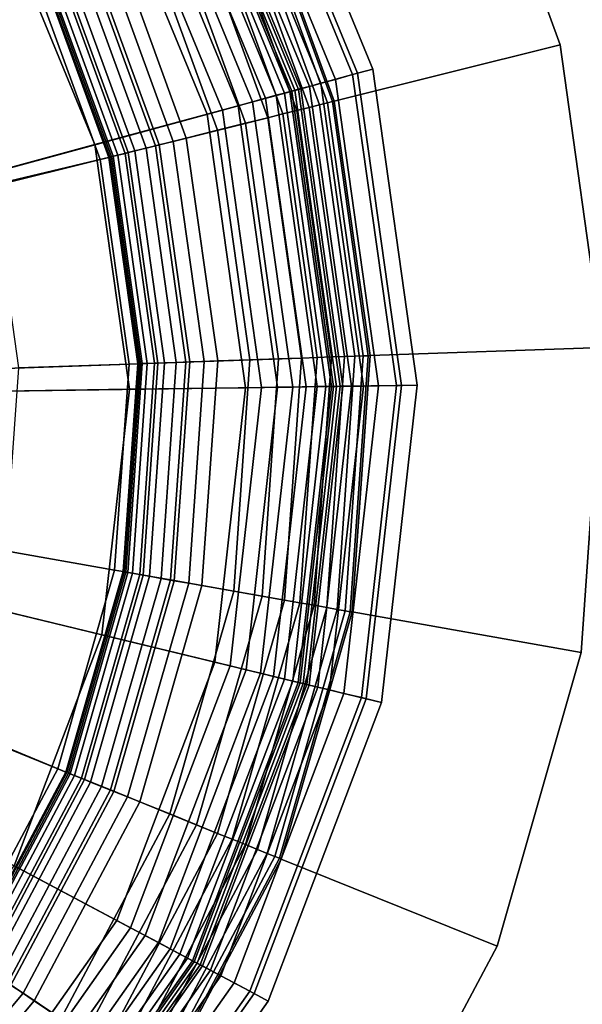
# Model space of a CAD drawing. Extents: x -43.1 to 43.1, y -41.3 to 41.3.
# Tile 479 of 656: x 17.448 to 17.987, y 7.303 to 8.247. Entities that reach past the tile are written whole.
import ezdxf

# ---------------------------------------------------------------- set-up
doc = ezdxf.new("R2010")
doc.units = 0
for name, color, linetype in [('LAMP', 7, 'CONTINUOUS'), ('LAMP_SUPPORT', 18, 'CONTINUOUS'), ('METAL_BASE', 254, 'CONTINUOUS')]:
    doc.layers.add(name, color=color, linetype=linetype)

msp = doc.modelspace()

# ---------------------------------------------------------------- linework, layer by layer
at = {"layer": 'LAMP'}
for points in [[(17.6524, 8.4721, 15.6079), (17.767, 8.1939, 15.6079), (17.7864, 8.1992, 15.8637), (17.6698, 8.482, 15.8637)], [(17.6698, 8.482, 15.8637), (17.7864, 8.1992, 15.8637), (17.7717, 8.1952, 15.9815), (17.6566, 8.4744, 15.9815)], [(17.6566, 8.4744, 15.9815), (17.7717, 8.1952, 15.9815), (17.7151, 8.1798, 16.1042), (17.6056, 8.4455, 16.1042)], [(17.6375, 8.4636, 15.3235), (17.7505, 8.1894, 15.3235), (17.767, 8.1939, 15.6079), (17.6524, 8.4721, 15.6079)], [(17.6251, 8.4566, 15.0232), (17.7367, 8.1857, 15.0232), (17.7505, 8.1894, 15.3235), (17.6375, 8.4636, 15.3235)], [(17.6152, 8.4509, 14.7202), (17.7257, 8.1827, 14.7202), (17.7367, 8.1857, 15.0232), (17.6251, 8.4566, 15.0232)], [(17.6056, 8.4455, 16.1042), (17.7151, 8.1798, 16.1042), (17.6276, 8.1561, 16.2234), (17.5268, 8.4007, 16.2234)], [(17.6, 8.4423, 13.9233), (17.7088, 8.1781, 13.9233), (17.7118, 8.1789, 14.1573), (17.6026, 8.4438, 14.1573)], [(17.6026, 8.4438, 14.1573), (17.7118, 8.1789, 14.1573), (17.7174, 8.1805, 14.4272), (17.6077, 8.4467, 14.4272)], [(17.6077, 8.4467, 14.4272), (17.7174, 8.1805, 14.4272), (17.7257, 8.1827, 14.7202), (17.6152, 8.4509, 14.7202)], [(17.5772, 8.4294, 13.8722), (17.6836, 8.1713, 13.8722), (17.6939, 8.1741, 13.8822), (17.5865, 8.4347, 13.8822)], [(17.5865, 8.4347, 13.8822), (17.6939, 8.1741, 13.8822), (17.7019, 8.1762, 13.8943), (17.5937, 8.4387, 13.8943)], [(17.5937, 8.4387, 13.8943), (17.7019, 8.1762, 13.8943), (17.707, 8.1776, 13.9082), (17.5983, 8.4413, 13.9082)], [(17.5983, 8.4413, 13.9082), (17.707, 8.1776, 13.9082), (17.7088, 8.1781, 13.9233), (17.6, 8.4423, 13.9233)], [(17.5661, 8.423, 13.8647), (17.6712, 8.1679, 13.8647), (17.6836, 8.1713, 13.8722), (17.5772, 8.4294, 13.8722)], [(17.5399, 8.4082, 13.8588), (17.6422, 8.16, 13.8588), (17.6573, 8.1641, 13.8601), (17.5535, 8.4159, 13.8601)], [(17.5535, 8.4159, 13.8601), (17.6573, 8.1641, 13.8601), (17.6712, 8.1679, 13.8647), (17.5661, 8.423, 13.8647)], [(17.327, 8.2872, 13.8664), (17.4059, 8.0958, 13.8664), (17.6422, 8.16, 13.8588), (17.5399, 8.4082, 13.8588)], [(17.5268, 8.4007, 16.2234), (17.6276, 8.1561, 16.2234), (17.5202, 8.1269, 16.3306), (17.43, 8.3457, 16.3306)], [(17.43, 8.3457, 16.3306), (17.5202, 8.1269, 16.3306), (17.4038, 8.0953, 16.4176), (17.3252, 8.2862, 16.4176)], [(17.767, 8.1939, 15.6079), (17.8089, 7.896, 15.6079), (17.8289, 7.8963, 15.8637), (17.7864, 8.1992, 15.8637)], [(17.7864, 8.1992, 15.8637), (17.8289, 7.8963, 15.8637), (17.8137, 7.8961, 15.9815), (17.7717, 8.1952, 15.9815)], [(17.7717, 8.1952, 15.9815), (17.8137, 7.8961, 15.9815), (17.7551, 7.8953, 16.1042), (17.7151, 8.1798, 16.1042)], [(17.7367, 8.1857, 15.0232), (17.7775, 7.8956, 15.0232), (17.7918, 7.8958, 15.3235), (17.7505, 8.1894, 15.3235)], [(17.7505, 8.1894, 15.3235), (17.7918, 7.8958, 15.3235), (17.8089, 7.896, 15.6079), (17.767, 8.1939, 15.6079)], [(17.7151, 8.1798, 16.1042), (17.7551, 7.8953, 16.1042), (17.6644, 7.894, 16.2234), (17.6276, 8.1561, 16.2234)], [(17.7088, 8.1781, 13.9233), (17.7486, 7.8952, 13.9233), (17.7517, 7.8952, 14.1573), (17.7118, 8.1789, 14.1573)], [(17.7118, 8.1789, 14.1573), (17.7517, 7.8952, 14.1573), (17.7575, 7.8953, 14.4272), (17.7174, 8.1805, 14.4272)], [(17.7174, 8.1805, 14.4272), (17.7575, 7.8953, 14.4272), (17.7661, 7.8954, 14.7202), (17.7257, 8.1827, 14.7202)], [(17.7257, 8.1827, 14.7202), (17.7661, 7.8954, 14.7202), (17.7775, 7.8956, 15.0232), (17.7367, 8.1857, 15.0232)], [(17.6712, 8.1679, 13.8647), (17.7096, 7.8946, 13.8647), (17.7224, 7.8948, 13.8722), (17.6836, 8.1713, 13.8722)], [(17.6836, 8.1713, 13.8722), (17.7224, 7.8948, 13.8722), (17.7331, 7.895, 13.8822), (17.6939, 8.1741, 13.8822)], [(17.6939, 8.1741, 13.8822), (17.7331, 7.895, 13.8822), (17.7414, 7.8951, 13.8943), (17.7019, 8.1762, 13.8943)], [(17.7019, 8.1762, 13.8943), (17.7414, 7.8951, 13.8943), (17.7467, 7.8952, 13.9082), (17.707, 8.1776, 13.9082)], [(17.707, 8.1776, 13.9082), (17.7467, 7.8952, 13.9082), (17.7486, 7.8952, 13.9233), (17.7088, 8.1781, 13.9233)], [(17.4059, 8.0958, 13.8664), (17.4347, 7.8908, 13.8664), (17.6796, 7.8942, 13.8588), (17.6422, 8.16, 13.8588)], [(17.6422, 8.16, 13.8588), (17.6796, 7.8942, 13.8588), (17.6952, 7.8944, 13.8601), (17.6573, 8.1641, 13.8601)], [(17.6573, 8.1641, 13.8601), (17.6952, 7.8944, 13.8601), (17.7096, 7.8946, 13.8647), (17.6712, 8.1679, 13.8647)], [(17.6276, 8.1561, 16.2234), (17.6644, 7.894, 16.2234), (17.5532, 7.8925, 16.3306), (17.5202, 8.1269, 16.3306)], [(17.5202, 8.1269, 16.3306), (17.5532, 7.8925, 16.3306), (17.4326, 7.8908, 16.4176), (17.4038, 8.0953, 16.4176)], [(17.8137, 7.8961, 15.9815), (17.78, 7.5959, 15.9815), (17.723, 7.6097, 16.1042), (17.7551, 7.8953, 16.1042)], [(17.7661, 7.8954, 14.7202), (17.7338, 7.6071, 14.7202), (17.7449, 7.6044, 15.0232), (17.7775, 7.8956, 15.0232)], [(17.7775, 7.8956, 15.0232), (17.7449, 7.6044, 15.0232), (17.7587, 7.6011, 15.3235), (17.7918, 7.8958, 15.3235)], [(17.7918, 7.8958, 15.3235), (17.7587, 7.6011, 15.3235), (17.7754, 7.5971, 15.6079), (17.8089, 7.896, 15.6079)], [(17.8089, 7.896, 15.6079), (17.7754, 7.5971, 15.6079), (17.7948, 7.5923, 15.8637), (17.8289, 7.8963, 15.8637)], [(17.8289, 7.8963, 15.8637), (17.7948, 7.5923, 15.8637), (17.78, 7.5959, 15.9815), (17.8137, 7.8961, 15.9815)], [(17.5532, 7.8925, 16.3306), (17.5268, 7.6572, 16.3306), (17.4096, 7.6856, 16.4176), (17.4326, 7.8908, 16.4176)], [(17.4347, 7.8908, 13.8664), (17.4117, 7.685, 13.8664), (17.6497, 7.6275, 13.8588), (17.6796, 7.8942, 13.8588)], [(17.6644, 7.894, 16.2234), (17.6349, 7.631, 16.2234), (17.5268, 7.6572, 16.3306), (17.5532, 7.8925, 16.3306)], [(17.7551, 7.8953, 16.1042), (17.723, 7.6097, 16.1042), (17.6349, 7.631, 16.2234), (17.6644, 7.894, 16.2234)], [(17.6796, 7.8942, 13.8588), (17.6497, 7.6275, 13.8588), (17.6649, 7.6238, 13.8601), (17.6952, 7.8944, 13.8601)], [(17.6952, 7.8944, 13.8601), (17.6649, 7.6238, 13.8601), (17.6789, 7.6204, 13.8647), (17.7096, 7.8946, 13.8647)], [(17.7096, 7.8946, 13.8647), (17.6789, 7.6204, 13.8647), (17.6913, 7.6174, 13.8722), (17.7224, 7.8948, 13.8722)], [(17.7224, 7.8948, 13.8722), (17.6913, 7.6174, 13.8722), (17.7017, 7.6149, 13.8822), (17.7331, 7.895, 13.8822)], [(17.7331, 7.895, 13.8822), (17.7017, 7.6149, 13.8822), (17.7097, 7.6129, 13.8943), (17.7414, 7.8951, 13.8943)], [(17.7414, 7.8951, 13.8943), (17.7097, 7.6129, 13.8943), (17.7149, 7.6117, 13.9082), (17.7467, 7.8952, 13.9082)], [(17.7467, 7.8952, 13.9082), (17.7149, 7.6117, 13.9082), (17.7168, 7.6112, 13.9233), (17.7486, 7.8952, 13.9233)], [(17.7486, 7.8952, 13.9233), (17.7168, 7.6112, 13.9233), (17.7197, 7.6105, 14.1573), (17.7517, 7.8952, 14.1573)], [(17.7517, 7.8952, 14.1573), (17.7197, 7.6105, 14.1573), (17.7254, 7.6091, 14.4272), (17.7575, 7.8953, 14.4272)], [(17.7575, 7.8953, 14.4272), (17.7254, 7.6091, 14.4272), (17.7338, 7.6071, 14.7202), (17.7661, 7.8954, 14.7202)], [(17.5268, 7.6572, 16.3306), (17.4427, 7.4359, 16.3306), (17.3362, 7.4925, 16.4176), (17.4096, 7.6856, 16.4176)], [(17.4117, 7.685, 13.8664), (17.3381, 7.4915, 13.8664), (17.5543, 7.3765, 13.8588), (17.6497, 7.6275, 13.8588)], [(17.6349, 7.631, 16.2234), (17.541, 7.3836, 16.2234), (17.4427, 7.4359, 16.3306), (17.5268, 7.6572, 16.3306)], [(17.723, 7.6097, 16.1042), (17.621, 7.3411, 16.1042), (17.541, 7.3836, 16.2234), (17.6349, 7.631, 16.2234)], [(17.6497, 7.6275, 13.8588), (17.5543, 7.3765, 13.8588), (17.5682, 7.3692, 13.8601), (17.6649, 7.6238, 13.8601)], [(17.6649, 7.6238, 13.8601), (17.5682, 7.3692, 13.8601), (17.5809, 7.3624, 13.8647), (17.6789, 7.6204, 13.8647)], [(17.6789, 7.6204, 13.8647), (17.5809, 7.3624, 13.8647), (17.5922, 7.3564, 13.8722), (17.6913, 7.6174, 13.8722)], [(17.6913, 7.6174, 13.8722), (17.5922, 7.3564, 13.8722), (17.6016, 7.3514, 13.8822), (17.7017, 7.6149, 13.8822)], [(17.7017, 7.6149, 13.8822), (17.6016, 7.3514, 13.8822), (17.6089, 7.3475, 13.8943), (17.7097, 7.6129, 13.8943)], [(17.7097, 7.6129, 13.8943), (17.6089, 7.3475, 13.8943), (17.6136, 7.345, 13.9082), (17.7149, 7.6117, 13.9082)], [(17.7149, 7.6117, 13.9082), (17.6136, 7.345, 13.9082), (17.6153, 7.3441, 13.9233), (17.7168, 7.6112, 13.9233)], [(17.7168, 7.6112, 13.9233), (17.6153, 7.3441, 13.9233), (17.618, 7.3427, 14.1573), (17.7197, 7.6105, 14.1573)], [(17.7197, 7.6105, 14.1573), (17.618, 7.3427, 14.1573), (17.6231, 7.34, 14.4272), (17.7254, 7.6091, 14.4272)], [(17.78, 7.5959, 15.9815), (17.6728, 7.3136, 15.9815), (17.621, 7.3411, 16.1042), (17.723, 7.6097, 16.1042)], [(17.7254, 7.6091, 14.4272), (17.6231, 7.34, 14.4272), (17.6307, 7.3359, 14.7202), (17.7338, 7.6071, 14.7202)], [(17.7338, 7.6071, 14.7202), (17.6307, 7.3359, 14.7202), (17.6408, 7.3306, 15.0232), (17.7449, 7.6044, 15.0232)], [(17.7449, 7.6044, 15.0232), (17.6408, 7.3306, 15.0232), (17.6534, 7.3239, 15.3235), (17.7587, 7.6011, 15.3235)], [(17.7587, 7.6011, 15.3235), (17.6534, 7.3239, 15.3235), (17.6685, 7.3158, 15.6079), (17.7754, 7.5971, 15.6079)], [(17.7754, 7.5971, 15.6079), (17.6685, 7.3158, 15.6079), (17.6862, 7.3064, 15.8637), (17.7948, 7.5923, 15.8637)], [(17.7948, 7.5923, 15.8637), (17.6862, 7.3064, 15.8637), (17.6728, 7.3136, 15.9815), (17.78, 7.5959, 15.9815)], [(17.3381, 7.4915, 13.8664), (17.2188, 7.3223, 13.8664), (17.3996, 7.1572, 13.8588), (17.5543, 7.3765, 13.8588)], [(17.541, 7.3836, 16.2234), (17.3884, 7.1674, 16.2234), (17.3063, 7.2424, 16.3306), (17.4427, 7.4359, 16.3306)], [(17.621, 7.3411, 16.1042), (17.4554, 7.1063, 16.1042), (17.3884, 7.1674, 16.2234), (17.541, 7.3836, 16.2234)], [(17.5543, 7.3765, 13.8588), (17.3996, 7.1572, 13.8588), (17.4112, 7.1466, 13.8601), (17.5682, 7.3692, 13.8601)], [(17.5682, 7.3692, 13.8601), (17.4112, 7.1466, 13.8601), (17.4218, 7.1369, 13.8647), (17.5809, 7.3624, 13.8647)], [(17.5809, 7.3624, 13.8647), (17.4218, 7.1369, 13.8647), (17.4313, 7.1283, 13.8722), (17.5922, 7.3564, 13.8722)], [(17.5922, 7.3564, 13.8722), (17.4313, 7.1283, 13.8722), (17.4392, 7.1211, 13.8822), (17.6016, 7.3514, 13.8822)], [(17.6016, 7.3514, 13.8822), (17.4392, 7.1211, 13.8822), (17.4452, 7.1155, 13.8943), (17.6089, 7.3475, 13.8943)], [(17.6089, 7.3475, 13.8943), (17.4452, 7.1155, 13.8943), (17.4492, 7.112, 13.9082), (17.6136, 7.345, 13.9082)], [(17.6136, 7.345, 13.9082), (17.4492, 7.112, 13.9082), (17.4506, 7.1106, 13.9233), (17.6153, 7.3441, 13.9233)], [(17.6153, 7.3441, 13.9233), (17.4506, 7.1106, 13.9233), (17.4529, 7.1086, 14.1573), (17.618, 7.3427, 14.1573)], [(17.618, 7.3427, 14.1573), (17.4529, 7.1086, 14.1573), (17.4572, 7.1047, 14.4272), (17.6231, 7.34, 14.4272)], [(17.6728, 7.3136, 15.9815), (17.4987, 7.0668, 15.9815), (17.4554, 7.1063, 16.1042), (17.621, 7.3411, 16.1042)], [(17.6231, 7.34, 14.4272), (17.4572, 7.1047, 14.4272), (17.4635, 7.0988, 14.7202), (17.6307, 7.3359, 14.7202)], [(17.6307, 7.3359, 14.7202), (17.4635, 7.0988, 14.7202), (17.4719, 7.0912, 15.0232), (17.6408, 7.3306, 15.0232)], [(17.6408, 7.3306, 15.0232), (17.4719, 7.0912, 15.0232), (17.4825, 7.0815, 15.3235), (17.6534, 7.3239, 15.3235)], [(17.6534, 7.3239, 15.3235), (17.4825, 7.0815, 15.3235), (17.4951, 7.07, 15.6079), (17.6685, 7.3158, 15.6079)], [(17.6685, 7.3158, 15.6079), (17.4951, 7.07, 15.6079), (17.5099, 7.0565, 15.8637), (17.6862, 7.3064, 15.8637)], [(17.6862, 7.3064, 15.8637), (17.5099, 7.0565, 15.8637), (17.4987, 7.0668, 15.9815), (17.6728, 7.3136, 15.9815)]]:
    msp.add_3dface(points, dxfattribs=at)
at = {"layer": 'LAMP_SUPPORT'}
for points in [[(16.6256, 7.8983, 12.7749), (17.3602, 8.4722, 12.7749), (17.4661, 8.3027, 12.7749), (17.5344, 8.1149, 12.7749)], [(17.7429, 8.1669, 10.181), (17.6592, 8.3969, 10.181), (17.6522, 8.3935, 10.1688), (17.7354, 8.165, 10.1688)], [(17.7354, 8.165, 13.7148), (17.6522, 8.3935, 13.7148), (17.6592, 8.3969, 13.7026), (17.7429, 8.1669, 13.7026)], [(17.7477, 8.1681, 10.1948), (17.6636, 8.3991, 10.1948), (17.6592, 8.3969, 10.181), (17.7429, 8.1669, 10.181)], [(17.7429, 8.1669, 13.7026), (17.6592, 8.3969, 13.7026), (17.6636, 8.3991, 13.6888), (17.7477, 8.1681, 13.6888)], [(17.7494, 8.1685, 10.2099), (17.6652, 8.3998, 10.2099), (17.6636, 8.3991, 10.1948), (17.7477, 8.1681, 10.1948)], [(17.7477, 8.1681, 13.6888), (17.6636, 8.3991, 13.6888), (17.6652, 8.3998, 13.6738), (17.7494, 8.1685, 13.6738)], [(17.7494, 8.1685, 13.6738), (17.6652, 8.3998, 13.6738), (17.6652, 8.3998, 10.2099), (17.7494, 8.1685, 10.2099)], [(17.7255, 8.1625, 10.1587), (17.6431, 8.389, 10.1587), (17.6321, 8.3837, 10.1509), (17.7137, 8.1596, 10.1509)], [(17.7137, 8.1596, 13.7328), (17.6321, 8.3837, 13.7328), (17.6431, 8.389, 13.725), (17.7255, 8.1625, 13.725)], [(17.7354, 8.165, 10.1688), (17.6522, 8.3935, 10.1688), (17.6431, 8.389, 10.1587), (17.7255, 8.1625, 10.1587)], [(17.7255, 8.1625, 13.725), (17.6431, 8.389, 13.725), (17.6522, 8.3935, 13.7148), (17.7354, 8.165, 13.7148)], [(17.7003, 8.1562, 10.146), (17.6197, 8.3776, 10.146), (17.6062, 8.371, 10.1442), (17.6857, 8.1526, 10.1442)], [(17.6857, 8.1526, 13.7394), (17.6062, 8.371, 13.7394), (17.6197, 8.3776, 13.7377), (17.7003, 8.1562, 13.7377)], [(17.7137, 8.1596, 10.1509), (17.6321, 8.3837, 10.1509), (17.6197, 8.3776, 10.146), (17.7003, 8.1562, 10.146)], [(17.7003, 8.1562, 13.7377), (17.6197, 8.3776, 13.7377), (17.6321, 8.3837, 13.7328), (17.7137, 8.1596, 13.7328)], [(17.5952, 8.13, 13.7394), (17.5224, 8.3302, 13.7394), (17.6062, 8.371, 13.7394), (17.6857, 8.1526, 13.7394)], [(17.6857, 8.1526, 10.1442), (17.6062, 8.371, 10.1442), (17.5864, 8.3614, 10.1425), (17.6644, 8.1473, 10.1425)], [(17.6644, 8.1473, 10.1425), (17.5864, 8.3614, 10.1425), (17.5617, 8.3494, 10.1378), (17.6377, 8.1406, 10.1378)], [(17.6377, 8.1406, 10.1378), (17.5617, 8.3494, 10.1378), (17.534, 8.3358, 10.1302), (17.6077, 8.1332, 10.1302)], [(17.6077, 8.1332, 10.1302), (17.534, 8.3358, 10.1302), (17.5065, 8.3224, 10.1202), (17.5781, 8.1258, 10.1202)], [(17.5817, 8.1267, 13.7378), (17.5098, 8.324, 13.7378), (17.5224, 8.3302, 13.7394), (17.5952, 8.13, 13.7394)], [(17.5781, 8.1258, 10.1202), (17.5065, 8.3224, 10.1202), (17.4825, 8.3107, 10.1081), (17.5521, 8.1193, 10.1081)], [(17.5692, 8.1236, 13.7333), (17.4983, 8.3184, 13.7333), (17.5098, 8.324, 13.7378), (17.5817, 8.1267, 13.7378)], [(17.5521, 8.1193, 10.1081), (17.4825, 8.3107, 10.1081), (17.4651, 8.3022, 10.0942), (17.5334, 8.1146, 10.0942)], [(17.5491, 8.1185, 13.7167), (17.4796, 8.3093, 13.7167), (17.4881, 8.3135, 13.7261), (17.5583, 8.1208, 13.7261)], [(17.5583, 8.1208, 13.7261), (17.4881, 8.3135, 13.7261), (17.4983, 8.3184, 13.7333), (17.5692, 8.1236, 13.7333)], [(17.5334, 8.1146, 10.0942), (17.4651, 8.3022, 10.0942), (17.4576, 8.2986, 10.0789), (17.5253, 8.1126, 10.0789)], [(17.5344, 8.1149, 12.7749), (17.4661, 8.3027, 12.7749), (17.4676, 8.3034, 13.6786), (17.536, 8.1153, 13.6786)], [(17.536, 8.1153, 13.6786), (17.4676, 8.3034, 13.6786), (17.469, 8.3042, 13.6925), (17.5376, 8.1157, 13.6925)], [(17.5376, 8.1157, 13.6925), (17.469, 8.3042, 13.6925), (17.4732, 8.3062, 13.7054), (17.5421, 8.1168, 13.7054)], [(17.5421, 8.1168, 13.7054), (17.4732, 8.3062, 13.7054), (17.4796, 8.3093, 13.7167), (17.5491, 8.1185, 13.7167)], [(17.5253, 8.1126, 10.0789), (17.4576, 8.2986, 10.0789), (17.3623, 8.2521, 9.0568), (17.4224, 8.087, 9.0568)], [(17.7469, 7.9234, 10.1509), (17.7137, 8.1596, 10.1509), (17.7003, 8.1562, 10.146), (17.7331, 7.9229, 10.146)], [(17.7331, 7.9229, 13.7377), (17.7003, 8.1562, 13.7377), (17.7137, 8.1596, 13.7328), (17.7469, 7.9234, 13.7328)], [(17.7591, 7.9238, 10.1587), (17.7255, 8.1625, 10.1587), (17.7137, 8.1596, 10.1509), (17.7469, 7.9234, 10.1509)], [(17.7469, 7.9234, 13.7328), (17.7137, 8.1596, 13.7328), (17.7255, 8.1625, 13.725), (17.7591, 7.9238, 13.725)], [(17.7692, 7.9242, 10.1688), (17.7354, 8.165, 10.1688), (17.7255, 8.1625, 10.1587), (17.7591, 7.9238, 10.1587)], [(17.7591, 7.9238, 13.725), (17.7255, 8.1625, 13.725), (17.7354, 8.165, 13.7148), (17.7692, 7.9242, 13.7148)], [(17.777, 7.9245, 10.181), (17.7429, 8.1669, 10.181), (17.7354, 8.165, 10.1688), (17.7692, 7.9242, 10.1688)], [(17.7692, 7.9242, 13.7148), (17.7354, 8.165, 13.7148), (17.7429, 8.1669, 13.7026), (17.777, 7.9245, 13.7026)], [(17.7819, 7.9246, 10.1948), (17.7477, 8.1681, 10.1948), (17.7429, 8.1669, 10.181), (17.777, 7.9245, 10.181)], [(17.777, 7.9245, 13.7026), (17.7429, 8.1669, 13.7026), (17.7477, 8.1681, 13.6888), (17.7819, 7.9246, 13.6888)], [(17.7837, 7.9247, 10.2099), (17.7494, 8.1685, 10.2099), (17.7477, 8.1681, 10.1948), (17.7819, 7.9246, 10.1948)], [(17.7819, 7.9246, 13.6888), (17.7477, 8.1681, 13.6888), (17.7494, 8.1685, 13.6738), (17.7837, 7.9247, 13.6738)], [(17.7837, 7.9247, 13.6738), (17.7494, 8.1685, 13.6738), (17.7494, 8.1685, 10.2099), (17.7837, 7.9247, 10.2099)], [(17.6248, 7.9191, 13.7394), (17.5952, 8.13, 13.7394), (17.6857, 8.1526, 13.7394), (17.718, 7.9224, 13.7394)], [(17.718, 7.9224, 10.1442), (17.6857, 8.1526, 10.1442), (17.6644, 8.1473, 10.1425), (17.6961, 7.9216, 10.1425)], [(17.7331, 7.9229, 10.146), (17.7003, 8.1562, 10.146), (17.6857, 8.1526, 10.1442), (17.718, 7.9224, 10.1442)], [(17.718, 7.9224, 13.7394), (17.6857, 8.1526, 13.7394), (17.7003, 8.1562, 13.7377), (17.7331, 7.9229, 13.7377)], [(17.6961, 7.9216, 10.1425), (17.6644, 8.1473, 10.1425), (17.6377, 8.1406, 10.1378), (17.6686, 7.9207, 10.1378)], [(17.6378, 7.9196, 10.1302), (17.6077, 8.1332, 10.1302), (17.5781, 8.1258, 10.1202), (17.6072, 7.9185, 10.1202)], [(17.6686, 7.9207, 10.1378), (17.6377, 8.1406, 10.1378), (17.6077, 8.1332, 10.1302), (17.6378, 7.9196, 10.1302)], [(17.6072, 7.9185, 10.1202), (17.5781, 8.1258, 10.1202), (17.5521, 8.1193, 10.1081), (17.5805, 7.9176, 10.1081)], [(17.5868, 7.9178, 13.7261), (17.5583, 8.1208, 13.7261), (17.5692, 8.1236, 13.7333), (17.5981, 7.9182, 13.7333)], [(17.5981, 7.9182, 13.7333), (17.5692, 8.1236, 13.7333), (17.5817, 8.1267, 13.7378), (17.6109, 7.9187, 13.7378)], [(17.6109, 7.9187, 13.7378), (17.5817, 8.1267, 13.7378), (17.5952, 8.13, 13.7394), (17.6248, 7.9191, 13.7394)], [(16.6306, 7.8844, 12.7749), (16.6256, 7.8983, 12.7749), (17.5344, 8.1149, 12.7749), (17.5623, 7.917, 12.7749)], [(17.5528, 7.9166, 10.0789), (17.5253, 8.1126, 10.0789), (17.4224, 8.087, 9.0568), (17.4469, 7.9129, 9.0568)], [(17.5612, 7.9169, 10.0942), (17.5334, 8.1146, 10.0942), (17.5253, 8.1126, 10.0789), (17.5528, 7.9166, 10.0789)], [(17.5805, 7.9176, 10.1081), (17.5521, 8.1193, 10.1081), (17.5334, 8.1146, 10.0942), (17.5612, 7.9169, 10.0942)], [(17.5623, 7.917, 12.7749), (17.5344, 8.1149, 12.7749), (17.536, 8.1153, 13.6786), (17.5639, 7.917, 13.6786)], [(17.5639, 7.917, 13.6786), (17.536, 8.1153, 13.6786), (17.5376, 8.1157, 13.6925), (17.5655, 7.9171, 13.6925)], [(17.5655, 7.9171, 13.6925), (17.5376, 8.1157, 13.6925), (17.5421, 8.1168, 13.7054), (17.5701, 7.9172, 13.7054)], [(17.5701, 7.9172, 13.7054), (17.5421, 8.1168, 13.7054), (17.5491, 8.1185, 13.7167), (17.5773, 7.9175, 13.7167)], [(17.5773, 7.9175, 13.7167), (17.5491, 8.1185, 13.7167), (17.5583, 8.1208, 13.7261), (17.5868, 7.9178, 13.7261)], [(17.7423, 7.6834, 10.1587), (17.7591, 7.9238, 10.1587), (17.7469, 7.9234, 10.1509), (17.7302, 7.6855, 10.1509)], [(17.7302, 7.6855, 13.7328), (17.7469, 7.9234, 13.7328), (17.7591, 7.9238, 13.725), (17.7423, 7.6834, 13.725)], [(17.7523, 7.6816, 10.1688), (17.7692, 7.9242, 10.1688), (17.7591, 7.9238, 10.1587), (17.7423, 7.6834, 10.1587)], [(17.7423, 7.6834, 13.725), (17.7591, 7.9238, 13.725), (17.7692, 7.9242, 13.7148), (17.7523, 7.6816, 13.7148)], [(17.7599, 7.6803, 10.181), (17.777, 7.9245, 10.181), (17.7692, 7.9242, 10.1688), (17.7523, 7.6816, 10.1688)], [(17.7523, 7.6816, 13.7148), (17.7692, 7.9242, 13.7148), (17.777, 7.9245, 13.7026), (17.7599, 7.6803, 13.7026)], [(17.7648, 7.6794, 10.1948), (17.7819, 7.9246, 10.1948), (17.777, 7.9245, 10.181), (17.7599, 7.6803, 10.181)], [(17.7599, 7.6803, 13.7026), (17.777, 7.9245, 13.7026), (17.7819, 7.9246, 13.6888), (17.7648, 7.6794, 13.6888)], [(17.7665, 7.6791, 10.2099), (17.7837, 7.9247, 10.2099), (17.7819, 7.9246, 10.1948), (17.7648, 7.6794, 10.1948)], [(17.7648, 7.6794, 13.6888), (17.7819, 7.9246, 13.6888), (17.7837, 7.9247, 13.6738), (17.7665, 7.6791, 13.6738)], [(17.7665, 7.6791, 13.6738), (17.7837, 7.9247, 13.6738), (17.7837, 7.9247, 10.2099), (17.7665, 7.6791, 10.2099)], [(16.6306, 7.8844, 12.7749), (17.5623, 7.917, 12.7749), (17.5483, 7.7176, 12.7749), (17.4932, 7.5254, 12.7749)], [(17.539, 7.7192, 10.0789), (17.5528, 7.9166, 10.0789), (17.4469, 7.9129, 9.0568), (17.4346, 7.7376, 9.0568)], [(17.5472, 7.7178, 10.0942), (17.5612, 7.9169, 10.0942), (17.5528, 7.9166, 10.0789), (17.539, 7.7192, 10.0789)], [(17.5663, 7.7144, 10.1081), (17.5805, 7.9176, 10.1081), (17.5612, 7.9169, 10.0942), (17.5472, 7.7178, 10.0942)], [(17.5483, 7.7176, 12.7749), (17.5623, 7.917, 12.7749), (17.5639, 7.917, 13.6786), (17.5499, 7.7173, 13.6786)], [(17.5499, 7.7173, 13.6786), (17.5639, 7.917, 13.6786), (17.5655, 7.9171, 13.6925), (17.5516, 7.717, 13.6925)], [(17.5516, 7.717, 13.6925), (17.5655, 7.9171, 13.6925), (17.5701, 7.9172, 13.7054), (17.5561, 7.7162, 13.7054)], [(17.5561, 7.7162, 13.7054), (17.5701, 7.9172, 13.7054), (17.5773, 7.9175, 13.7167), (17.5632, 7.7149, 13.7167)], [(17.5632, 7.7149, 13.7167), (17.5773, 7.9175, 13.7167), (17.5868, 7.9178, 13.7261), (17.5725, 7.7133, 13.7261)], [(17.5926, 7.7098, 10.1202), (17.6072, 7.9185, 10.1202), (17.5805, 7.9176, 10.1081), (17.5663, 7.7144, 10.1081)], [(17.5725, 7.7133, 13.7261), (17.5868, 7.9178, 13.7261), (17.5981, 7.9182, 13.7333), (17.5836, 7.7113, 13.7333)], [(17.5836, 7.7113, 13.7333), (17.5981, 7.9182, 13.7333), (17.6109, 7.9187, 13.7378), (17.5962, 7.7091, 13.7378)], [(17.6227, 7.7044, 10.1302), (17.6378, 7.9196, 10.1302), (17.6072, 7.9185, 10.1202), (17.5926, 7.7098, 10.1202)], [(17.5962, 7.7091, 13.7378), (17.6109, 7.9187, 13.7378), (17.6248, 7.9191, 13.7394), (17.61, 7.7067, 13.7394)], [(17.61, 7.7067, 13.7394), (17.6248, 7.9191, 13.7394), (17.718, 7.9224, 13.7394), (17.7018, 7.6905, 13.7394)], [(17.6531, 7.6991, 10.1378), (17.6686, 7.9207, 10.1378), (17.6378, 7.9196, 10.1302), (17.6227, 7.7044, 10.1302)], [(17.6802, 7.6943, 10.1425), (17.6961, 7.9216, 10.1425), (17.6686, 7.9207, 10.1378), (17.6531, 7.6991, 10.1378)], [(17.7018, 7.6905, 10.1442), (17.718, 7.9224, 10.1442), (17.6961, 7.9216, 10.1425), (17.6802, 7.6943, 10.1425)], [(17.7166, 7.6879, 10.146), (17.7331, 7.9229, 10.146), (17.718, 7.9224, 10.1442), (17.7018, 7.6905, 10.1442)], [(17.7018, 7.6905, 13.7394), (17.718, 7.9224, 13.7394), (17.7331, 7.9229, 13.7377), (17.7166, 7.6879, 13.7377)], [(17.7302, 7.6855, 10.1509), (17.7469, 7.9234, 10.1509), (17.7331, 7.9229, 10.146), (17.7166, 7.6879, 10.146)], [(17.7166, 7.6879, 13.7377), (17.7331, 7.9229, 13.7377), (17.7469, 7.9234, 13.7328), (17.7302, 7.6855, 13.7328)], [(16.6289, 7.8746, 12.7749), (16.6306, 7.8844, 12.7749), (17.4932, 7.5254, 12.7749), (17.3994, 7.3489, 12.7749)], [(17.4845, 7.529, 10.0789), (17.539, 7.7192, 10.0789), (17.4346, 7.7376, 9.0568), (17.3862, 7.5687, 9.0568)], [(17.4922, 7.5258, 10.0942), (17.5472, 7.7178, 10.0942), (17.539, 7.7192, 10.0789), (17.4845, 7.529, 10.0789)], [(17.5101, 7.5186, 10.1081), (17.5663, 7.7144, 10.1081), (17.5472, 7.7178, 10.0942), (17.4922, 7.5258, 10.0942)], [(17.4932, 7.5254, 12.7749), (17.5483, 7.7176, 12.7749), (17.5499, 7.7173, 13.6786), (17.4948, 7.5248, 13.6786)], [(17.4948, 7.5248, 13.6786), (17.5499, 7.7173, 13.6786), (17.5516, 7.717, 13.6925), (17.4963, 7.5242, 13.6925)], [(17.4963, 7.5242, 13.6925), (17.5516, 7.717, 13.6925), (17.5561, 7.7162, 13.7054), (17.5005, 7.5225, 13.7054)], [(17.5005, 7.5225, 13.7054), (17.5561, 7.7162, 13.7054), (17.5632, 7.7149, 13.7167), (17.5072, 7.5198, 13.7167)], [(17.5072, 7.5198, 13.7167), (17.5632, 7.7149, 13.7167), (17.5725, 7.7133, 13.7261), (17.516, 7.5162, 13.7261)], [(17.5349, 7.5086, 10.1202), (17.5926, 7.7098, 10.1202), (17.5663, 7.7144, 10.1081), (17.5101, 7.5186, 10.1081)], [(17.516, 7.5162, 13.7261), (17.5725, 7.7133, 13.7261), (17.5836, 7.7113, 13.7333), (17.5265, 7.512, 13.7333)], [(17.5265, 7.512, 13.7333), (17.5836, 7.7113, 13.7333), (17.5962, 7.7091, 13.7378), (17.5383, 7.5072, 13.7378)], [(17.5633, 7.4971, 10.1302), (17.6227, 7.7044, 10.1302), (17.5926, 7.7098, 10.1202), (17.5349, 7.5086, 10.1202)], [(17.5383, 7.5072, 13.7378), (17.5962, 7.7091, 13.7378), (17.61, 7.7067, 13.7394), (17.5513, 7.502, 13.7394)], [(17.5513, 7.502, 13.7394), (17.61, 7.7067, 13.7394), (17.7018, 7.6905, 13.7394), (17.6377, 7.467, 13.7394)], [(17.5919, 7.4856, 10.1378), (17.6531, 7.6991, 10.1378), (17.6227, 7.7044, 10.1302), (17.5633, 7.4971, 10.1302)], [(17.6174, 7.4753, 10.1425), (17.6802, 7.6943, 10.1425), (17.6531, 7.6991, 10.1378), (17.5919, 7.4856, 10.1378)], [(17.6377, 7.467, 10.1442), (17.7018, 7.6905, 10.1442), (17.6802, 7.6943, 10.1425), (17.6174, 7.4753, 10.1425)], [(17.6517, 7.4614, 10.146), (17.7166, 7.6879, 10.146), (17.7018, 7.6905, 10.1442), (17.6377, 7.467, 10.1442)], [(17.6377, 7.467, 13.7394), (17.7018, 7.6905, 13.7394), (17.7166, 7.6879, 13.7377), (17.6517, 7.4614, 13.7377)], [(17.6645, 7.4562, 10.1509), (17.7302, 7.6855, 10.1509), (17.7166, 7.6879, 10.146), (17.6517, 7.4614, 10.146)], [(17.6517, 7.4614, 13.7377), (17.7166, 7.6879, 13.7377), (17.7302, 7.6855, 13.7328), (17.6645, 7.4562, 13.7328)], [(17.6758, 7.4516, 10.1587), (17.7423, 7.6834, 10.1587), (17.7302, 7.6855, 10.1509), (17.6645, 7.4562, 10.1509)], [(17.6645, 7.4562, 13.7328), (17.7302, 7.6855, 13.7328), (17.7423, 7.6834, 13.725), (17.6758, 7.4516, 13.725)], [(17.6852, 7.4478, 10.1688), (17.7523, 7.6816, 10.1688), (17.7423, 7.6834, 10.1587), (17.6758, 7.4516, 10.1587)], [(17.6758, 7.4516, 13.725), (17.7423, 7.6834, 13.725), (17.7523, 7.6816, 13.7148), (17.6852, 7.4478, 13.7148)], [(17.6924, 7.4449, 10.181), (17.7599, 7.6803, 10.181), (17.7523, 7.6816, 10.1688), (17.6852, 7.4478, 10.1688)], [(17.6852, 7.4478, 13.7148), (17.7523, 7.6816, 13.7148), (17.7599, 7.6803, 13.7026), (17.6924, 7.4449, 13.7026)], [(17.697, 7.4431, 10.1948), (17.7648, 7.6794, 10.1948), (17.7599, 7.6803, 10.181), (17.6924, 7.4449, 10.181)], [(17.6924, 7.4449, 13.7026), (17.7599, 7.6803, 13.7026), (17.7648, 7.6794, 13.6888), (17.697, 7.4431, 13.6888)], [(17.6986, 7.4424, 10.2099), (17.7665, 7.6791, 10.2099), (17.7648, 7.6794, 10.1948), (17.697, 7.4431, 10.1948)], [(17.697, 7.4431, 13.6888), (17.7648, 7.6794, 13.6888), (17.7665, 7.6791, 13.6738), (17.6986, 7.4424, 13.6738)], [(17.6986, 7.4424, 13.6738), (17.7665, 7.6791, 13.6738), (17.7665, 7.6791, 10.2099), (17.6986, 7.4424, 10.2099)], [(17.3915, 7.3542, 10.0789), (17.4845, 7.529, 10.0789), (17.3862, 7.5687, 9.0568), (17.3037, 7.4135, 9.0568)], [(17.3985, 7.3496, 10.0942), (17.4922, 7.5258, 10.0942), (17.4845, 7.529, 10.0789), (17.3915, 7.3542, 10.0789)], [(17.4145, 7.3388, 10.1081), (17.5101, 7.5186, 10.1081), (17.4922, 7.5258, 10.0942), (17.3985, 7.3496, 10.0942)], [(17.3994, 7.3489, 12.7749), (17.4932, 7.5254, 12.7749), (17.4948, 7.5248, 13.6786), (17.4008, 7.348, 13.6786)], [(17.4008, 7.348, 13.6786), (17.4948, 7.5248, 13.6786), (17.4963, 7.5242, 13.6925), (17.4021, 7.3471, 13.6925)], [(17.4021, 7.3471, 13.6925), (17.4963, 7.5242, 13.6925), (17.5005, 7.5225, 13.7054), (17.4059, 7.3445, 13.7054)], [(17.4059, 7.3445, 13.7054), (17.5005, 7.5225, 13.7054), (17.5072, 7.5198, 13.7167), (17.4119, 7.3405, 13.7167)], [(17.4119, 7.3405, 13.7167), (17.5072, 7.5198, 13.7167), (17.516, 7.5162, 13.7261), (17.4197, 7.3352, 13.7261)], [(17.4367, 7.3238, 10.1202), (17.5349, 7.5086, 10.1202), (17.5101, 7.5186, 10.1081), (17.4145, 7.3388, 10.1081)], [(17.4197, 7.3352, 13.7261), (17.516, 7.5162, 13.7261), (17.5265, 7.512, 13.7333), (17.4291, 7.3289, 13.7333)], [(17.4291, 7.3289, 13.7333), (17.5265, 7.512, 13.7333), (17.5383, 7.5072, 13.7378), (17.4397, 7.3217, 13.7378)], [(17.462, 7.3067, 10.1302), (17.5633, 7.4971, 10.1302), (17.5349, 7.5086, 10.1202), (17.4367, 7.3238, 10.1202)], [(17.4397, 7.3217, 13.7378), (17.5383, 7.5072, 13.7378), (17.5513, 7.502, 13.7394), (17.4513, 7.3139, 13.7394)], [(17.4513, 7.3139, 13.7394), (17.5513, 7.502, 13.7394), (17.6377, 7.467, 13.7394), (17.5286, 7.2618, 13.7394)], [(17.4876, 7.2894, 10.1378), (17.5919, 7.4856, 10.1378), (17.5633, 7.4971, 10.1302), (17.462, 7.3067, 10.1302)], [(17.5104, 7.2741, 10.1425), (17.6174, 7.4753, 10.1425), (17.5919, 7.4856, 10.1378), (17.4876, 7.2894, 10.1378)], [(17.5286, 7.2618, 10.1442), (17.6377, 7.467, 10.1442), (17.6174, 7.4753, 10.1425), (17.5104, 7.2741, 10.1425)], [(17.5411, 7.2534, 10.146), (17.6517, 7.4614, 10.146), (17.6377, 7.467, 10.1442), (17.5286, 7.2618, 10.1442)], [(17.5286, 7.2618, 13.7394), (17.6377, 7.467, 13.7394), (17.6517, 7.4614, 13.7377), (17.5411, 7.2534, 13.7377)], [(17.5525, 7.2456, 10.1509), (17.6645, 7.4562, 10.1509), (17.6517, 7.4614, 10.146), (17.5411, 7.2534, 10.146)], [(17.5411, 7.2534, 13.7377), (17.6517, 7.4614, 13.7377), (17.6645, 7.4562, 13.7328), (17.5525, 7.2456, 13.7328)], [(17.5626, 7.2388, 10.1587), (17.6758, 7.4516, 10.1587), (17.6645, 7.4562, 10.1509), (17.5525, 7.2456, 10.1509)], [(17.5525, 7.2456, 13.7328), (17.6645, 7.4562, 13.7328), (17.6758, 7.4516, 13.725), (17.5626, 7.2388, 13.725)], [(17.5711, 7.2331, 10.1688), (17.6852, 7.4478, 10.1688), (17.6758, 7.4516, 10.1587), (17.5626, 7.2388, 10.1587)], [(17.5626, 7.2388, 13.725), (17.6758, 7.4516, 13.725), (17.6852, 7.4478, 13.7148), (17.5711, 7.2331, 13.7148)], [(17.5775, 7.2288, 10.181), (17.6924, 7.4449, 10.181), (17.6852, 7.4478, 10.1688), (17.5711, 7.2331, 10.1688)], [(17.5711, 7.2331, 13.7148), (17.6852, 7.4478, 13.7148), (17.6924, 7.4449, 13.7026), (17.5775, 7.2288, 13.7026)], [(17.5816, 7.226, 10.1948), (17.697, 7.4431, 10.1948), (17.6924, 7.4449, 10.181), (17.5775, 7.2288, 10.181)], [(17.5775, 7.2288, 13.7026), (17.6924, 7.4449, 13.7026), (17.697, 7.4431, 13.6888), (17.5816, 7.226, 13.6888)], [(17.5831, 7.2251, 10.2099), (17.6986, 7.4424, 10.2099), (17.697, 7.4431, 10.1948), (17.5816, 7.226, 10.1948)], [(17.5816, 7.226, 13.6888), (17.697, 7.4431, 13.6888), (17.6986, 7.4424, 13.6738), (17.5831, 7.2251, 13.6738)], [(17.5831, 7.2251, 13.6738), (17.6986, 7.4424, 13.6738), (17.6986, 7.4424, 10.2099), (17.5831, 7.2251, 10.2099)], [(17.3234, 7.1415, 10.1302), (17.462, 7.3067, 10.1302), (17.4367, 7.3238, 10.1202), (17.3021, 7.1635, 10.1202)], [(17.3047, 7.1608, 13.7378), (17.4397, 7.3217, 13.7378), (17.4513, 7.3139, 13.7394), (17.3144, 7.1508, 13.7394)], [(17.3144, 7.1508, 13.7394), (17.4513, 7.3139, 13.7394), (17.5286, 7.2618, 13.7394), (17.3792, 7.0837, 13.7394)], [(17.3448, 7.1193, 10.1378), (17.4876, 7.2894, 10.1378), (17.462, 7.3067, 10.1302), (17.3234, 7.1415, 10.1302)]]:
    msp.add_3dface(points, dxfattribs=at)
at = {"layer": 'METAL_BASE'}
for points in [[(27.0036, 32.0474, 30.106), (27.0311, 32.0239, 30.241), (0.867, 1.3896, 30.241), (0.8395, 1.4131, 30.106)], [(27.0311, 32.0239, 29.9709), (27.0036, 32.0474, 30.106), (0.8395, 1.4131, 30.106), (0.867, 1.3896, 29.9709)], [(27.0311, 32.0239, 30.241), (27.1063, 31.9597, 30.3399), (0.9422, 1.3254, 30.3399), (0.867, 1.3896, 30.241)], [(27.1063, 31.9597, 29.872), (27.0311, 32.0239, 29.9709), (0.867, 1.3896, 29.9709), (0.9422, 1.3254, 29.872)], [(27.1063, 31.9597, 30.3399), (27.209, 31.8719, 30.3761), (1.0449, 1.2377, 30.3761), (0.9422, 1.3254, 30.3399)], [(27.209, 31.8719, 29.8358), (27.1063, 31.9597, 29.872), (0.9422, 1.3254, 29.872), (1.0449, 1.2377, 29.8358)], [(27.209, 31.8719, 30.3761), (27.3117, 31.7842, 30.3399), (1.1476, 1.15, 30.3399), (1.0449, 1.2377, 30.3761)], [(27.3117, 31.7842, 29.872), (27.209, 31.8719, 29.8358), (1.0449, 1.2377, 29.8358), (1.1476, 1.15, 29.872)], [(27.3117, 31.7842, 30.3399), (27.3869, 31.72, 30.241), (1.2228, 1.0858, 30.241), (1.1476, 1.15, 30.3399)], [(27.3869, 31.72, 29.9709), (27.3117, 31.7842, 29.872), (1.1476, 1.15, 29.872), (1.2228, 1.0858, 29.9709)], [(27.3869, 31.72, 30.241), (27.4144, 31.6965, 30.106), (1.2503, 1.0623, 30.106), (1.2228, 1.0858, 30.241)], [(27.4144, 31.6965, 30.106), (27.3869, 31.72, 29.9709), (1.2228, 1.0858, 29.9709), (1.2503, 1.0623, 30.106)], [(25.8107, 20.3207, 20.312), (25.8329, 20.2921, 20.447), (1.159, 1.1418, 20.447), (1.1368, 1.1704, 20.312)], [(25.8329, 20.2921, 20.1769), (25.8107, 20.3207, 20.312), (1.1368, 1.1704, 20.312), (1.159, 1.1418, 20.1769)], [(25.8329, 20.2921, 20.447), (25.8935, 20.214, 20.5459), (1.2196, 1.0637, 20.5459), (1.159, 1.1418, 20.447)], [(25.8935, 20.214, 20.0781), (25.8329, 20.2921, 20.1769), (1.159, 1.1418, 20.1769), (1.2196, 1.0637, 20.0781)], [(25.8935, 20.214, 20.5459), (25.9763, 20.1073, 20.5821), (1.3024, 0.9571, 20.5821), (1.2196, 1.0637, 20.5459)], [(25.9763, 20.1073, 20.0419), (25.8935, 20.214, 20.0781), (1.2196, 1.0637, 20.0781), (1.3024, 0.9571, 20.0419)], [(25.9763, 20.1073, 20.5821), (26.0591, 20.0006, 20.5459), (1.3852, 0.8504, 20.5459), (1.3024, 0.9571, 20.5821)], [(26.0591, 20.0006, 20.0781), (25.9763, 20.1073, 20.0419), (1.3024, 0.9571, 20.0419), (1.3852, 0.8504, 20.0781)], [(26.0591, 20.0006, 20.5459), (26.1197, 19.9225, 20.447), (1.4459, 0.7723, 20.447), (1.3852, 0.8504, 20.5459)], [(26.1197, 19.9225, 20.1769), (26.0591, 20.0006, 20.0781), (1.3852, 0.8504, 20.0781), (1.4459, 0.7723, 20.1769)], [(26.1197, 19.9225, 20.447), (26.1419, 19.8939, 20.312), (1.468, 0.7437, 20.312), (1.4459, 0.7723, 20.447)], [(26.1419, 19.8939, 20.312), (26.1197, 19.9225, 20.1769), (1.4459, 0.7723, 20.1769), (1.468, 0.7437, 20.312)], [(17.7494, 8.1685, 11.0545), (17.9658, 8.2224, 11.0545), (17.8656, 8.4976, 11.0545), (17.6652, 8.3998, 11.0545)], [(17.6652, 8.3998, 11.9415), (17.8656, 8.4976, 11.9415), (17.9658, 8.2224, 11.9415), (17.7494, 8.1685, 11.9415)], [(17.9658, 8.2224, 11.9415), (17.8656, 8.4976, 11.9415), (17.8656, 8.4976, 11.0545), (17.9658, 8.2224, 11.0545)], [(17.7494, 8.1685, 11.0545), (17.6652, 8.3998, 11.0545), (17.6652, 8.3998, 11.9415), (17.7494, 8.1685, 11.9415)], [(17.7837, 7.9247, 11.0545), (18.0065, 7.9325, 11.0545), (17.9658, 8.2224, 11.0545), (17.7494, 8.1685, 11.0545)], [(17.7494, 8.1685, 11.9415), (17.9658, 8.2224, 11.9415), (18.0065, 7.9325, 11.9415), (17.7837, 7.9247, 11.9415)], [(18.0065, 7.9325, 11.9415), (17.9658, 8.2224, 11.9415), (17.9658, 8.2224, 11.0545), (18.0065, 7.9325, 11.0545)], [(17.7837, 7.9247, 11.0545), (17.7494, 8.1685, 11.0545), (17.7494, 8.1685, 11.9415), (17.7837, 7.9247, 11.9415)], [(17.7665, 7.6791, 11.0545), (17.9861, 7.6404, 11.0545), (18.0065, 7.9325, 11.0545), (17.7837, 7.9247, 11.0545)], [(17.7837, 7.9247, 11.9415), (18.0065, 7.9325, 11.9415), (17.9861, 7.6404, 11.9415), (17.7665, 7.6791, 11.9415)], [(17.7665, 7.6791, 11.0545), (17.7837, 7.9247, 11.0545), (17.7837, 7.9247, 11.9415), (17.7665, 7.6791, 11.9415)], [(17.9861, 7.6404, 11.9415), (18.0065, 7.9325, 11.9415), (18.0065, 7.9325, 11.0545), (17.9861, 7.6404, 11.0545)], [(17.6986, 7.4424, 11.0545), (17.7665, 7.6791, 11.0545), (17.7665, 7.6791, 11.9415), (17.6986, 7.4424, 11.9415)], [(17.6986, 7.4424, 11.0545), (17.9054, 7.3589, 11.0545), (17.9861, 7.6404, 11.0545), (17.7665, 7.6791, 11.0545)], [(17.7665, 7.6791, 11.9415), (17.9861, 7.6404, 11.9415), (17.9054, 7.3589, 11.9415), (17.6986, 7.4424, 11.9415)], [(17.9054, 7.3589, 11.9415), (17.9861, 7.6404, 11.9415), (17.9861, 7.6404, 11.0545), (17.9054, 7.3589, 11.0545)], [(17.5831, 7.2251, 11.0545), (17.6986, 7.4424, 11.0545), (17.6986, 7.4424, 11.9415), (17.5831, 7.2251, 11.9415)], [(17.5831, 7.2251, 11.0545), (17.7679, 7.1004, 11.0545), (17.9054, 7.3589, 11.0545), (17.6986, 7.4424, 11.0545)], [(17.6986, 7.4424, 11.9415), (17.9054, 7.3589, 11.9415), (17.7679, 7.1004, 11.9415), (17.5831, 7.2251, 11.9415)], [(17.7679, 7.1004, 11.9415), (17.9054, 7.3589, 11.9415), (17.9054, 7.3589, 11.0545), (17.7679, 7.1004, 11.0545)]]:
    msp.add_3dface(points, dxfattribs=at)

doc.saveas('drawing.dxf')
